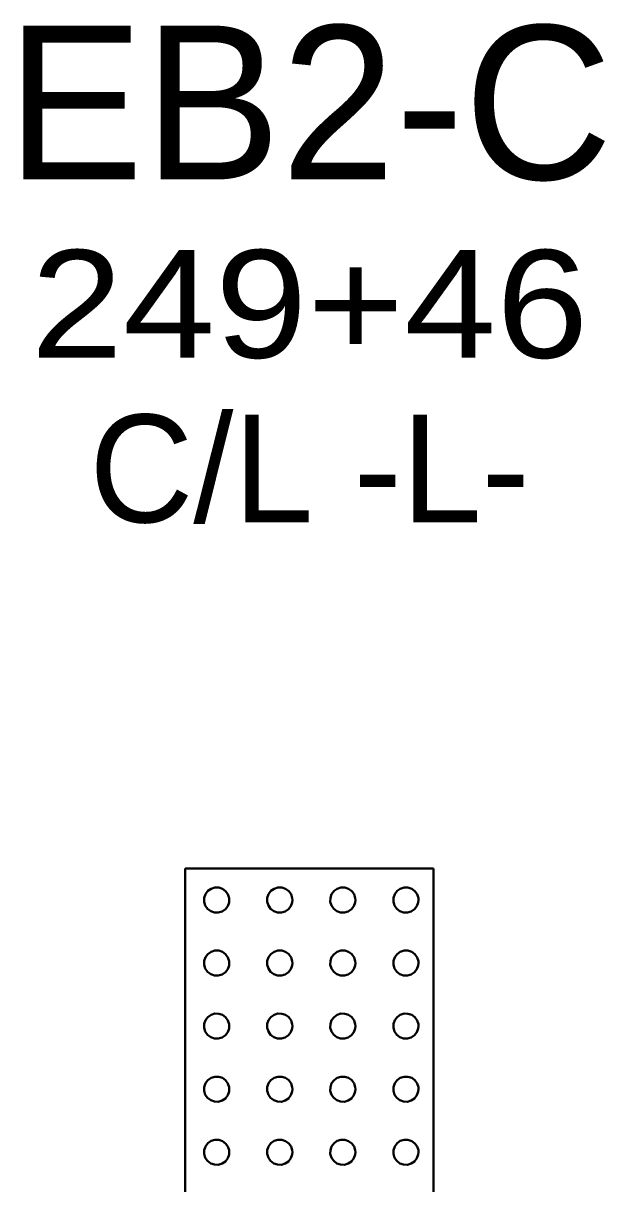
# Model space of a CAD drawing. Extents: x -76 to 974, y -1080 to -735.
# Drawn here: x 65.43 to 71.29, y -769.69 to -758 of the extents above; entities that cross this region are included whole.
import ezdxf
from ezdxf.enums import TextEntityAlignment as Align

# ---------------------------------------------------------------- set-up
doc = ezdxf.new("R2010")
doc.units = 0
doc.header["$LTSCALE"] = 0.36
doc.layers.add('27', color=7, linetype='Continuous', lineweight=40)

msp = doc.modelspace()

# ---------------------------------------------------------------- linework, layer by layer
at = {"layer": '27'}
for p, q in [((67.0623, -766.5173), (67.0623, -771.5173)), ((67.0623, -766.5173), (69.5623, -766.5173)), ((69.5623, -771.5173), (69.5623, -766.5173))]:
    msp.add_line(p, q, dxfattribs=at)
for points in [[(67.5069, -766.8348), (67.5053, -766.815), (67.4932, -766.7774), (67.47, -766.7453), (67.4382, -766.7219), (67.4006, -766.7094), (67.3611, -766.7091), (67.3233, -766.7209), (67.291, -766.7437), (67.2673, -766.7754), (67.2545, -766.8128), (67.2538, -766.8524), (67.2653, -766.8902), (67.2879, -766.9227), (67.3194, -766.9467), (67.3567, -766.9598), (67.3962, -766.9609), (67.4342, -766.9497), (67.4669, -766.9274), (67.4911, -766.8961), (67.5046, -766.8589)], [(68.1419, -766.8348), (68.1403, -766.815), (68.1282, -766.7774), (68.105, -766.7453), (68.0732, -766.7219), (68.0356, -766.7094), (67.9961, -766.7091), (67.9583, -766.7209), (67.926, -766.7437), (67.9023, -766.7754), (67.8895, -766.8128), (67.8888, -766.8524), (67.9003, -766.8902), (67.9229, -766.9227), (67.9544, -766.9467), (67.9917, -766.9598), (68.0312, -766.9609), (68.0692, -766.9497), (68.1019, -766.9274), (68.1261, -766.8961), (68.1396, -766.8589)], [(68.7769, -766.8348), (68.7753, -766.815), (68.7632, -766.7774), (68.74, -766.7453), (68.7082, -766.7219), (68.6706, -766.7094), (68.6311, -766.7091), (68.5933, -766.7209), (68.561, -766.7437), (68.5373, -766.7754), (68.5245, -766.8128), (68.5238, -766.8524), (68.5353, -766.8902), (68.5579, -766.9227), (68.5894, -766.9467), (68.6267, -766.9598), (68.6662, -766.9609), (68.7042, -766.9497), (68.7369, -766.9274), (68.7611, -766.8961), (68.7746, -766.8589)], [(69.4119, -766.8348), (69.4103, -766.815), (69.3982, -766.7774), (69.375, -766.7453), (69.3432, -766.7219), (69.3056, -766.7094), (69.2661, -766.7091), (69.2283, -766.7209), (69.196, -766.7437), (69.1723, -766.7754), (69.1595, -766.8128), (69.1588, -766.8524), (69.1703, -766.8902), (69.1929, -766.9227), (69.2244, -766.9467), (69.2617, -766.9598), (69.3012, -766.9609), (69.3392, -766.9497), (69.3719, -766.9274), (69.3961, -766.8961), (69.4096, -766.8589)], [(67.5069, -767.4698), (67.5053, -767.45), (67.4932, -767.4124), (67.47, -767.3803), (67.4382, -767.3569), (67.4006, -767.3444), (67.3611, -767.3441), (67.3233, -767.3559), (67.291, -767.3787), (67.2673, -767.4104), (67.2545, -767.4478), (67.2538, -767.4874), (67.2653, -767.5252), (67.2879, -767.5577), (67.3194, -767.5817), (67.3567, -767.5948), (67.3962, -767.5959), (67.4342, -767.5847), (67.4669, -767.5624), (67.4911, -767.5311), (67.5046, -767.4939)], [(68.1419, -767.4698), (68.1403, -767.45), (68.1282, -767.4124), (68.105, -767.3803), (68.0732, -767.3569), (68.0356, -767.3444), (67.9961, -767.3441), (67.9583, -767.3559), (67.926, -767.3787), (67.9023, -767.4104), (67.8895, -767.4478), (67.8888, -767.4874), (67.9003, -767.5252), (67.9229, -767.5577), (67.9544, -767.5817), (67.9917, -767.5948), (68.0312, -767.5959), (68.0692, -767.5847), (68.1019, -767.5624), (68.1261, -767.5311), (68.1396, -767.4939)], [(68.7769, -767.4698), (68.7753, -767.45), (68.7632, -767.4124), (68.74, -767.3803), (68.7082, -767.3569), (68.6706, -767.3444), (68.6311, -767.3441), (68.5933, -767.3559), (68.561, -767.3787), (68.5373, -767.4104), (68.5245, -767.4478), (68.5238, -767.4874), (68.5353, -767.5252), (68.5579, -767.5577), (68.5894, -767.5817), (68.6267, -767.5948), (68.6662, -767.5959), (68.7042, -767.5847), (68.7369, -767.5624), (68.7611, -767.5311), (68.7746, -767.4939)], [(69.4119, -767.4698), (69.4103, -767.45), (69.3982, -767.4124), (69.375, -767.3803), (69.3432, -767.3569), (69.3056, -767.3444), (69.2661, -767.3441), (69.2283, -767.3559), (69.196, -767.3787), (69.1723, -767.4104), (69.1595, -767.4478), (69.1588, -767.4874), (69.1703, -767.5252), (69.1929, -767.5577), (69.2244, -767.5817), (69.2617, -767.5948), (69.3012, -767.5959), (69.3392, -767.5847), (69.3719, -767.5624), (69.3961, -767.5311), (69.4096, -767.4939)], [(67.5069, -768.1048), (67.5053, -768.085), (67.4932, -768.0474), (67.47, -768.0153), (67.4382, -767.9919), (67.4006, -767.9794), (67.3611, -767.9791), (67.3233, -767.9909), (67.291, -768.0137), (67.2673, -768.0454), (67.2545, -768.0828), (67.2538, -768.1224), (67.2653, -768.1602), (67.2879, -768.1927), (67.3194, -768.2167), (67.3567, -768.2298), (67.3962, -768.2309), (67.4342, -768.2197), (67.4669, -768.1974), (67.4911, -768.1661), (67.5046, -768.1289)], [(68.1419, -768.1048), (68.1403, -768.085), (68.1282, -768.0474), (68.105, -768.0153), (68.0732, -767.9919), (68.0356, -767.9794), (67.9961, -767.9791), (67.9583, -767.9909), (67.926, -768.0137), (67.9023, -768.0454), (67.8895, -768.0828), (67.8888, -768.1224), (67.9003, -768.1602), (67.9229, -768.1927), (67.9544, -768.2167), (67.9917, -768.2298), (68.0312, -768.2309), (68.0692, -768.2197), (68.1019, -768.1974), (68.1261, -768.1661), (68.1396, -768.1289)], [(68.7769, -768.1048), (68.7753, -768.085), (68.7632, -768.0474), (68.74, -768.0153), (68.7082, -767.9919), (68.6706, -767.9794), (68.6311, -767.9791), (68.5933, -767.9909), (68.561, -768.0137), (68.5373, -768.0454), (68.5245, -768.0828), (68.5238, -768.1224), (68.5353, -768.1602), (68.5579, -768.1927), (68.5894, -768.2167), (68.6267, -768.2298), (68.6662, -768.2309), (68.7042, -768.2197), (68.7369, -768.1974), (68.7611, -768.1661), (68.7746, -768.1289)], [(69.4119, -768.1048), (69.4103, -768.085), (69.3982, -768.0474), (69.375, -768.0153), (69.3432, -767.9919), (69.3056, -767.9794), (69.2661, -767.9791), (69.2283, -767.9909), (69.196, -768.0137), (69.1723, -768.0454), (69.1595, -768.0828), (69.1588, -768.1224), (69.1703, -768.1602), (69.1929, -768.1927), (69.2244, -768.2167), (69.2617, -768.2298), (69.3012, -768.2309), (69.3392, -768.2197), (69.3719, -768.1974), (69.3961, -768.1661), (69.4096, -768.1289)], [(67.5069, -768.7398), (67.5053, -768.72), (67.4932, -768.6824), (67.47, -768.6503), (67.4382, -768.6269), (67.4006, -768.6144), (67.3611, -768.6141), (67.3233, -768.6259), (67.291, -768.6487), (67.2673, -768.6804), (67.2545, -768.7178), (67.2538, -768.7574), (67.2653, -768.7952), (67.2879, -768.8277), (67.3194, -768.8517), (67.3567, -768.8648), (67.3962, -768.8659), (67.4342, -768.8547), (67.4669, -768.8324), (67.4911, -768.8011), (67.5046, -768.7639)], [(68.1419, -768.7398), (68.1403, -768.72), (68.1282, -768.6824), (68.105, -768.6503), (68.0732, -768.6269), (68.0356, -768.6144), (67.9961, -768.6141), (67.9583, -768.6259), (67.926, -768.6487), (67.9023, -768.6804), (67.8895, -768.7178), (67.8888, -768.7574), (67.9003, -768.7952), (67.9229, -768.8277), (67.9544, -768.8517), (67.9917, -768.8648), (68.0312, -768.8659), (68.0692, -768.8547), (68.1019, -768.8324), (68.1261, -768.8011), (68.1396, -768.7639)], [(68.7769, -768.7398), (68.7753, -768.72), (68.7632, -768.6824), (68.74, -768.6503), (68.7082, -768.6269), (68.6706, -768.6144), (68.6311, -768.6141), (68.5933, -768.6259), (68.561, -768.6487), (68.5373, -768.6804), (68.5245, -768.7178), (68.5238, -768.7574), (68.5353, -768.7952), (68.5579, -768.8277), (68.5894, -768.8517), (68.6267, -768.8648), (68.6662, -768.8659), (68.7042, -768.8547), (68.7369, -768.8324), (68.7611, -768.8011), (68.7746, -768.7639)], [(69.4119, -768.7398), (69.4103, -768.72), (69.3982, -768.6824), (69.375, -768.6503), (69.3432, -768.6269), (69.3056, -768.6144), (69.2661, -768.6141), (69.2283, -768.6259), (69.196, -768.6487), (69.1723, -768.6804), (69.1595, -768.7178), (69.1588, -768.7574), (69.1703, -768.7952), (69.1929, -768.8277), (69.2244, -768.8517), (69.2617, -768.8648), (69.3012, -768.8659), (69.3392, -768.8547), (69.3719, -768.8324), (69.3961, -768.8011), (69.4096, -768.7639)], [(67.5069, -769.3748), (67.5053, -769.355), (67.4932, -769.3174), (67.47, -769.2853), (67.4382, -769.2619), (67.4006, -769.2494), (67.3611, -769.2491), (67.3233, -769.2609), (67.291, -769.2837), (67.2673, -769.3154), (67.2545, -769.3528), (67.2538, -769.3924), (67.2653, -769.4302), (67.2879, -769.4627), (67.3194, -769.4867), (67.3567, -769.4998), (67.3962, -769.5009), (67.4342, -769.4897), (67.4669, -769.4674), (67.4911, -769.4361), (67.5046, -769.3989)], [(68.1419, -769.3748), (68.1403, -769.355), (68.1282, -769.3174), (68.105, -769.2853), (68.0732, -769.2619), (68.0356, -769.2494), (67.9961, -769.2491), (67.9583, -769.2609), (67.926, -769.2837), (67.9023, -769.3154), (67.8895, -769.3528), (67.8888, -769.3924), (67.9003, -769.4302), (67.9229, -769.4627), (67.9544, -769.4867), (67.9917, -769.4998), (68.0312, -769.5009), (68.0692, -769.4897), (68.1019, -769.4674), (68.1261, -769.4361), (68.1396, -769.3989)], [(68.7769, -769.3748), (68.7753, -769.355), (68.7632, -769.3174), (68.74, -769.2853), (68.7082, -769.2619), (68.6706, -769.2494), (68.6311, -769.2491), (68.5933, -769.2609), (68.561, -769.2837), (68.5373, -769.3154), (68.5245, -769.3528), (68.5238, -769.3924), (68.5353, -769.4302), (68.5579, -769.4627), (68.5894, -769.4867), (68.6267, -769.4998), (68.6662, -769.5009), (68.7042, -769.4897), (68.7369, -769.4674), (68.7611, -769.4361), (68.7746, -769.3989)], [(69.4119, -769.3748), (69.4103, -769.355), (69.3982, -769.3174), (69.375, -769.2853), (69.3432, -769.2619), (69.3056, -769.2494), (69.2661, -769.2491), (69.2283, -769.2609), (69.196, -769.2837), (69.1723, -769.3154), (69.1595, -769.3528), (69.1588, -769.3924), (69.1703, -769.4302), (69.1929, -769.4627), (69.2244, -769.4867), (69.2617, -769.4998), (69.3012, -769.5009), (69.3392, -769.4897), (69.3719, -769.4674), (69.3961, -769.4361), (69.4096, -769.3989)]]:
    msp.add_lwpolyline(points, close=True, dxfattribs=at)

# ---------------------------------------------------------------- texts
for s, height, p in [('EB2-C', 1.55, (68.314, -759.5778)), ('C/L -L-', 1.085, (68.3144, -763.0312))]:
    msp.add_text(s, height=height, dxfattribs=at).set_placement(p, align=Align.CENTER)
at = {"layer": '27', "width": 1.15}
msp.add_text('249+46', height=1.085, dxfattribs=at).set_placement((68.315, -761.3742), align=Align.CENTER)

doc.saveas('drawing.dxf')
